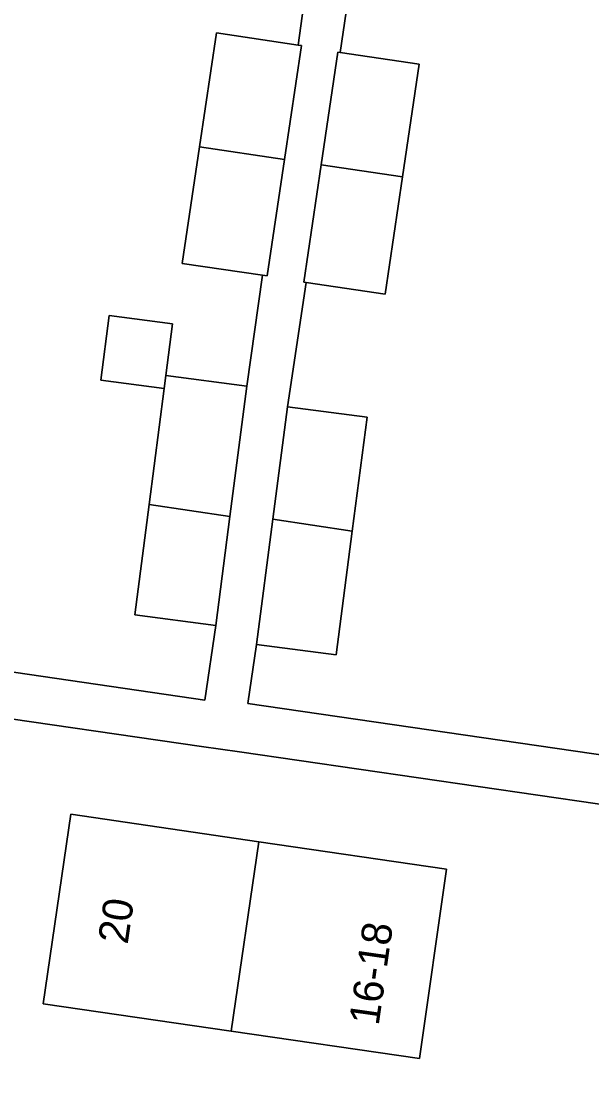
# Model space of a CAD drawing. Extents: x 163683 to 164494, y 382709 to 383872.
# Drawn here: x 163866.82 to 163885.8, y 382966.23 to 383001.76 of the extents above; entities that cross this region are included whole.
import ezdxf

# ---------------------------------------------------------------- set-up
doc = ezdxf.new("R2010")
doc.units = 0
for name, color, linetype in [('IMGEO_Erf', 7, 'Continuous'), ('IMGEO_Pand', 7, 'Continuous'), ('IMGEO_Pand_nummerreeks', 7, 'Continuous'), ('IMGEO_Voetpad_open', 7, 'Continuous')]:
    doc.layers.add(name, color=color, linetype=linetype)

msp = doc.modelspace()

# ---------------------------------------------------------------- linework, layer by layer
at = {"layer": 'IMGEO_Erf'}
for points in [[(163878.032, 383004.802), (163877.435, 383000.731), (163880.064, 383000.34), (163879.507, 382996.59), (163878.926, 382992.68), (163876.302, 382993.07), (163875.681, 382988.93), (163878.328, 382988.584), (163877.833, 382984.793), (163877.295, 382980.67), (163874.648, 382981.015), (163874.362, 382979.06), (163887.012, 382977.207), (163887.915, 382983.295), (163888.796, 382989.226), (163889.676, 382995.157), (163890.394, 382999.997), (163890.557, 383001.088), (163887.668, 383001.517), (163888.549, 383007.449)], [(163863.424, 383005.036), (163862.686, 382999.996), (163862.551, 382999.085), (163861.667, 382993.137), (163860.782, 382987.188), (163859.874, 382981.076), (163872.922, 382979.161), (163873.288, 382981.654), (163870.591, 382982.006), (163871.07, 382985.678), (163871.574, 382989.541), (163869.463, 382989.816), (163869.744, 382991.967), (163871.854, 382991.692), (163871.63, 382989.971), (163874.328, 382989.619), (163874.846, 382993.31), (163872.176, 382993.707), (163872.753, 382997.589), (163873.316, 383001.379), (163876.035, 383000.975), (163876.586, 383005.013)]]:
    msp.add_lwpolyline(points, dxfattribs=at)
for points in [[(163895.924, 382974.275), (163874.081, 382977.44), (163872.816, 382977.623), (163849.405, 382981.015), (163845.732, 382955.951), (163892.203, 382948.993), (163892.473, 382950.83)], [(163880.073, 382967.241), (163873.807, 382968.149), (163867.541, 382969.057), (163868.466, 382975.37), (163874.721, 382974.453), (163880.968, 382973.538)]]:
    msp.add_lwpolyline(points, close=True, dxfattribs=at)
at = {"layer": 'IMGEO_Pand'}
for points in [[(163876.035, 383000.975), (163873.316, 383001.379), (163872.753, 382997.589), (163875.581, 382997.168), (163876.144, 383000.959)], [(163877.435, 383000.731), (163877.358, 383000.742), (163876.801, 382996.992), (163879.507, 382996.59), (163880.064, 383000.34)], [(163875.581, 382997.168), (163872.753, 382997.589), (163872.176, 382993.707), (163874.846, 382993.31), (163875.004, 382993.287)], [(163879.507, 382996.59), (163876.801, 382996.992), (163876.22, 382993.082), (163876.302, 382993.07), (163878.926, 382992.68)], [(163871.574, 382989.541), (163871.63, 382989.971), (163871.854, 382991.692), (163869.744, 382991.967), (163869.463, 382989.816)], [(163874.328, 382989.619), (163871.63, 382989.971), (163871.574, 382989.541), (163871.07, 382985.678), (163873.762, 382985.283)], [(163875.681, 382988.93), (163875.192, 382985.186), (163877.833, 382984.793), (163878.328, 382988.584)], [(163871.07, 382985.678), (163870.591, 382982.006), (163873.288, 382981.654), (163873.762, 382985.283)], [(163877.833, 382984.793), (163875.192, 382985.186), (163874.648, 382981.015), (163877.295, 382980.67)], [(163874.721, 382974.453), (163868.466, 382975.37), (163867.541, 382969.057), (163873.807, 382968.149)], [(163874.721, 382974.453), (163873.807, 382968.149), (163880.073, 382967.241), (163880.968, 382973.538)]]:
    msp.add_lwpolyline(points, close=True, dxfattribs=at)
at = {"layer": 'IMGEO_Voetpad_open'}
for points in [[(163876.586, 383005.013), (163876.035, 383000.975), (163876.144, 383000.959), (163875.581, 382997.168), (163875.004, 382993.287), (163874.846, 382993.31), (163874.328, 382989.619), (163873.762, 382985.283), (163873.288, 382981.654), (163872.922, 382979.161), (163859.874, 382981.076)], [(163849.405, 382981.015), (163872.816, 382977.623), (163874.081, 382977.44), (163895.924, 382974.275), (163896.128, 382975.857), (163893.979, 382976.173), (163889.034, 382976.907), (163887.012, 382977.207), (163874.362, 382979.06), (163874.648, 382981.015), (163875.192, 382985.186), (163875.681, 382988.93), (163876.302, 382993.07), (163876.22, 382993.082), (163876.801, 382996.992), (163877.358, 383000.742), (163877.435, 383000.731), (163878.032, 383004.802)]]:
    msp.add_lwpolyline(points, dxfattribs=at)

# ---------------------------------------------------------------- texts
at = {"layer": 'IMGEO_Pand_nummerreeks'}
for s, rotation, p in [('20', 81.6637, (163870.355, 382971.015)), ('16-18', 81.91, (163878.71, 382968.309))]:
    msp.add_text(s, height=1, rotation=rotation, dxfattribs=at).set_placement(p)

doc.saveas('drawing.dxf')
